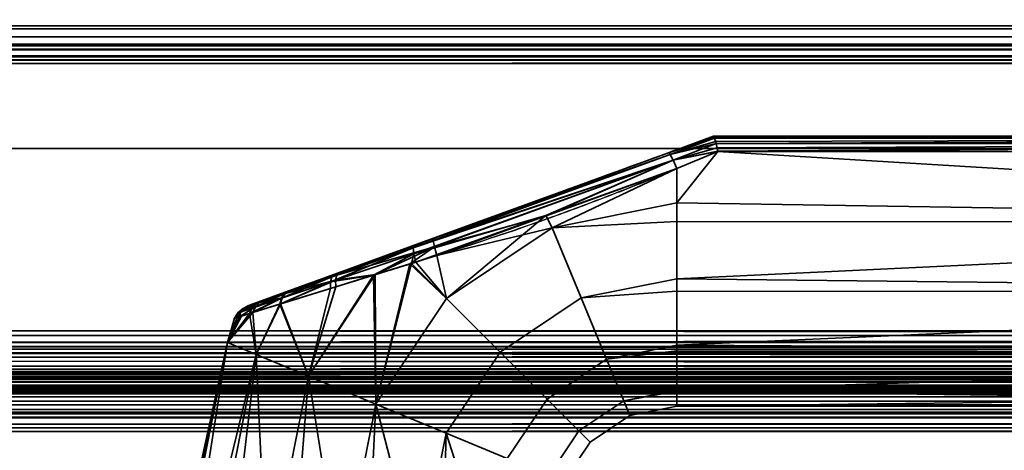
# Model space of a CAD drawing. Header units: millimetres. Extents: x -603 to 3703, y -120 to 193.
# Tile 712 of 938: x 2527 to 2608, y 45 to 81. Entities that reach past the tile are written whole.
import ezdxf

# ---------------------------------------------------------------- set-up
doc = ezdxf.new("R2010")
doc.units = ezdxf.units.MM
doc.layers.add('151', color=7, linetype='Continuous', true_color=0xffffff)

# ---------------------------------------------------------------- blocks, each defined once
blk = doc.blocks.new('UG_SURFACE_003')
at = {"layer": '151', "color": 252, "linetype": 'Continuous', "lineweight": 35}
for points in [[(3702.5, -35, 2213), (3702.5, 174.4, 2213), (2297.5, 174.4, 2213), (2297.5, -35, 2213)], [(2447.5, -35, 2063), (2447.5, 174.4, 2063), (3552.5, 174.4, 2063), (3552.5, -35, 2063)]]:
    blk.add_3dface(points, dxfattribs=at)
blk = doc.blocks.new('UG_SURFACE_162')
at = {"layer": '151', "color": 43, "linetype": 'Continuous', "lineweight": 35}
for points in [[(2580.316, 69.659, 1116.438), (2584, 71, 1115.949), (2584, 71, 1092.051), (2580.316, 69.659, 1091.562)], [(2584.07, 70.888, 1116.66), (2584.002, 71, 1116), (2580.316, 69.659, 1116.438)], [(2584.002, 71, 1116), (2584, 71, 1115.949), (2580.316, 69.659, 1116.438)], [(2580.316, 69.659, 1091.562), (2584.002, 71, 1092), (2584.07, 70.888, 1091.34)], [(2580.316, 69.659, 1091.562), (2584, 71, 1092.051), (2584.002, 71, 1092)], [(2584.081, 70.853, 1116.723), (2584.07, 70.888, 1116.66), (2580.316, 69.659, 1116.438)], [(2580.316, 69.659, 1091.562), (2584.07, 70.888, 1091.34), (2584.081, 70.853, 1091.277)], [(2580.316, 69.659, 1116.438), (2580.46, 69.517, 1117.27), (2584.081, 70.853, 1116.723)], [(2584.081, 70.853, 1091.277), (2580.46, 69.517, 1090.73), (2580.316, 69.659, 1091.562)], [(2584.087, 70.835, 1116.757), (2584.081, 70.853, 1116.723), (2580.46, 69.517, 1117.27)], [(2580.46, 69.517, 1090.73), (2584.081, 70.853, 1091.277), (2584.087, 70.835, 1091.243)], [(2584.169, 70.566, 1117.244), (2584.087, 70.835, 1116.757), (2580.46, 69.517, 1117.27)], [(2580.46, 69.517, 1090.73), (2584.087, 70.835, 1091.243), (2584.169, 70.566, 1090.757)], [(2679, 71, 1116), (2679, 71, 1092), (2584, 71, 1092.051), (2584, 71, 1115.949)], [(2679, 71, 1092), (2584.002, 71, 1092), (2584, 71, 1092.051)], [(2584, 71, 1115.949), (2584.002, 71, 1116), (2679, 71, 1116)], [(2679, 71, 1116), (2584.002, 71, 1116), (2584.07, 70.888, 1116.66)], [(2584.07, 70.888, 1091.34), (2584.002, 71, 1092), (2679, 71, 1092)], [(2584.07, 70.888, 1116.66), (2584.081, 70.853, 1116.723), (2679, 71, 1116)], [(2679, 71, 1092), (2584.081, 70.853, 1091.277), (2584.07, 70.888, 1091.34)], [(2679, 71, 1116), (2584.081, 70.853, 1116.723), (2584.087, 70.835, 1116.757)], [(2584.087, 70.835, 1091.243), (2584.081, 70.853, 1091.277), (2679, 71, 1092)], [(2584.087, 70.835, 1116.757), (2679, 70.847, 1116.764), (2679, 71, 1116)], [(2679, 71, 1092), (2679, 70.847, 1091.236), (2584.087, 70.835, 1091.243)], [(2679, 70.846, 1116.768), (2679, 70.847, 1116.764), (2584.087, 70.835, 1116.757)], [(2584.169, 70.566, 1090.757), (2584.087, 70.835, 1091.243), (2679, 70.847, 1091.236)], [(2679, 70.846, 1116.768), (2584.087, 70.835, 1116.757), (2584.169, 70.566, 1117.244)], [(2679, 70.847, 1091.236), (2584.206, 70.416, 1090.621), (2584.169, 70.566, 1090.757)], [(2584.169, 70.566, 1117.244), (2584.206, 70.416, 1117.379), (2679, 70.846, 1116.768)], [(2584.21, 70.399, 1090.607), (2584.206, 70.416, 1090.621), (2679, 70.847, 1091.236)], [(2679, 70.846, 1116.768), (2584.206, 70.416, 1117.379), (2584.21, 70.399, 1117.393)], [(2679, 70.847, 1091.236), (2679, 70.846, 1091.232), (2584.21, 70.399, 1090.607)], [(2584.21, 70.399, 1117.393), (2679, 70.415, 1117.411), (2679, 70.846, 1116.768)], [(2679, 70.846, 1091.232), (2679, 70.415, 1090.589), (2584.21, 70.399, 1090.607)], [(2584.206, 70.416, 1117.379), (2584.169, 70.566, 1117.244), (2580.46, 69.517, 1117.27)], [(2580.46, 69.517, 1090.73), (2584.169, 70.566, 1090.757), (2584.206, 70.416, 1090.621)], [(2580.46, 69.517, 1117.27), (2580.703, 69.056, 1117.949), (2584.206, 70.416, 1117.379)], [(2584.206, 70.416, 1090.621), (2580.703, 69.056, 1090.051), (2580.46, 69.517, 1090.73)], [(2584.21, 70.399, 1117.393), (2584.206, 70.416, 1117.379), (2580.703, 69.056, 1117.949)], [(2580.703, 69.056, 1090.051), (2584.206, 70.416, 1090.621), (2584.21, 70.399, 1090.607)], [(2584.289, 70.067, 1117.692), (2584.21, 70.399, 1117.393), (2580.703, 69.056, 1117.949)], [(2580.703, 69.056, 1090.051), (2584.21, 70.399, 1090.607), (2584.289, 70.067, 1090.308)], [(2580.703, 69.056, 1117.949), (2584.35, 69.783, 1117.84), (2584.289, 70.067, 1117.692)], [(2584.289, 70.067, 1090.308), (2584.35, 69.783, 1090.16), (2580.703, 69.056, 1090.051)], [(2679, 70.41, 1117.419), (2679, 70.415, 1117.411), (2584.21, 70.399, 1117.393)], [(2584.289, 70.067, 1090.308), (2584.21, 70.399, 1090.607), (2679, 70.415, 1090.589)], [(2679, 70.41, 1117.419), (2584.21, 70.399, 1117.393), (2584.289, 70.067, 1117.692)], [(2679, 70.415, 1090.589), (2584.35, 69.783, 1090.16), (2584.289, 70.067, 1090.308)], [(2584.289, 70.067, 1117.692), (2584.35, 69.783, 1117.84), (2679, 70.41, 1117.419)], [(2584.353, 69.769, 1090.154), (2584.35, 69.783, 1090.16), (2679, 70.415, 1090.589)], [(2679, 70.41, 1117.419), (2584.35, 69.783, 1117.84), (2584.353, 69.769, 1117.846)], [(2679, 70.415, 1090.589), (2679, 70.41, 1090.581), (2584.353, 69.769, 1090.154)], [(2584.353, 69.769, 1117.846), (2679, 69.769, 1117.846), (2679, 70.41, 1117.419)], [(2679, 70.41, 1090.581), (2679, 69.769, 1090.154), (2584.353, 69.769, 1090.154)], [(2580.46, 69.517, 1090.73), (2559.487, 61.9, 1091.085), (2559.549, 62.1, 1091.876)], [(2559.487, 61.9, 1091.085), (2580.46, 69.517, 1090.73), (2580.703, 69.056, 1090.051)], [(2559.549, 62.1, 1091.876), (2580.316, 69.659, 1091.562), (2580.46, 69.517, 1090.73)], [(2561.166, 62.689, 1116.361), (2580.316, 69.659, 1116.438), (2580.316, 69.659, 1091.562), (2559.549, 62.1, 1091.876)], [(2580.703, 69.056, 1117.949), (2580.46, 69.517, 1117.27), (2561.136, 62.488, 1117.182)], [(2561.166, 62.689, 1116.361), (2561.136, 62.488, 1117.182), (2580.46, 69.517, 1117.27)], [(2580.46, 69.517, 1117.27), (2580.316, 69.659, 1116.438), (2561.166, 62.689, 1116.361)], [(2584.353, 69.769, 1117.846), (2584.35, 69.783, 1117.84), (2580.703, 69.056, 1117.949)], [(2580.703, 69.056, 1090.051), (2584.35, 69.783, 1090.16), (2584.353, 69.769, 1090.154)], [(2580.703, 69.056, 1117.949), (2581, 68.361, 1118.352), (2584.353, 69.769, 1117.846)], [(2584.353, 69.769, 1090.154), (2581, 68.361, 1089.648), (2580.703, 69.056, 1090.051)], [(2679, 64.025, 1089), (2581, 65.568, 1089.082), (2584.353, 69.769, 1090.154)], [(2581, 65.568, 1089.082), (2581, 68.361, 1089.648), (2584.353, 69.769, 1090.154)], [(2584.353, 69.769, 1117.846), (2581, 65.568, 1118.918), (2679, 64.025, 1119)], [(2584.353, 69.769, 1117.846), (2581, 68.361, 1118.352), (2581, 65.568, 1118.918)], [(2679, 64.025, 1119), (2679, 69.769, 1117.846), (2584.353, 69.769, 1117.846)], [(2584.353, 69.769, 1090.154), (2679, 69.769, 1090.154), (2679, 64.025, 1089)], [(2580.703, 69.056, 1090.051), (2559.551, 61.419, 1090.427), (2559.487, 61.9, 1091.085)], [(2559.551, 61.419, 1090.427), (2580.703, 69.056, 1090.051), (2570.309, 64.529, 1089.831)], [(2561.136, 62.488, 1117.182), (2561.233, 61.986, 1117.857), (2580.703, 69.056, 1117.949)], [(2580.703, 69.056, 1117.949), (2561.233, 61.986, 1117.857), (2570.345, 64.501, 1118.304)], [(2580.703, 69.056, 1090.051), (2581, 68.361, 1089.648), (2570.309, 64.529, 1089.831)], [(2570.833, 63.546, 1089.082), (2570.309, 64.529, 1089.831), (2581, 68.361, 1089.648)], [(2570.345, 64.501, 1118.304), (2581, 68.361, 1118.352), (2580.703, 69.056, 1117.949)], [(2581, 68.361, 1118.352), (2570.345, 64.501, 1118.304), (2570.833, 63.546, 1118.918)], [(2581, 68.361, 1089.648), (2581, 65.568, 1089.082), (2570.833, 63.546, 1089.082)], [(2570.833, 63.546, 1118.918), (2581, 65.568, 1118.918), (2581, 68.361, 1118.352)], [(2570.833, 63.546, 1089.082), (2581, 65.568, 1089.082), (2581, 64.051, 1089.242)], [(2581, 64.051, 1118.758), (2581, 65.568, 1118.918), (2570.833, 63.546, 1118.918)], [(2679, 64.025, 1089), (2581, 64.051, 1089.242), (2581, 65.568, 1089.082)], [(2581, 65.568, 1118.918), (2581, 64.051, 1118.758), (2679, 64.025, 1119)], [(2570.309, 64.529, 1089.831), (2559.728, 60.737, 1090.011), (2559.551, 61.419, 1090.427)], [(2562.214, 57.786, 1089.082), (2559.728, 60.737, 1090.011), (2570.309, 64.529, 1089.831)], [(2561.233, 61.986, 1117.857), (2561.441, 61.275, 1118.263), (2570.345, 64.501, 1118.304)], [(2570.833, 63.546, 1118.918), (2570.345, 64.501, 1118.304), (2561.441, 61.275, 1118.263)], [(2570.309, 64.529, 1089.831), (2570.833, 63.546, 1089.082), (2562.214, 57.786, 1089.082)], [(2561.441, 61.275, 1118.263), (2562.214, 57.786, 1118.918), (2570.833, 63.546, 1118.918)], [(2573.207, 57.815, 1089.734), (2566.6, 53.4, 1089.734), (2562.214, 57.786, 1089.082), (2570.833, 63.546, 1089.082)], [(2570.833, 63.546, 1118.918), (2562.214, 57.786, 1118.918), (2566.6, 53.4, 1118.266), (2573.207, 57.815, 1118.266)], [(2570.833, 63.546, 1118.918), (2573.207, 57.815, 1118.266), (2581, 59.365, 1118.266), (2581, 64.051, 1118.758)], [(2581, 64.051, 1089.242), (2581, 59.365, 1089.734), (2573.207, 57.815, 1089.734), (2570.833, 63.546, 1089.082)], [(2679, 64.025, 1119), (2581, 64.051, 1118.758), (2581, 59.365, 1118.266)], [(2581, 59.365, 1089.734), (2581, 64.051, 1089.242), (2679, 64.025, 1089)], [(2581, 59.365, 1118.266), (2679, 58.277, 1117.865), (2679, 64.025, 1119)], [(2679, 64.025, 1089), (2679, 58.277, 1090.135), (2581, 59.365, 1089.734)], [(2549.402, 58.407, 1111.613), (2553.485, 59.894, 1114.336), (2561.166, 62.689, 1116.361), (2553.101, 59.754, 1093.847)], [(2561.166, 62.689, 1116.361), (2559.549, 62.1, 1091.876), (2553.101, 59.754, 1093.847)], [(2561.136, 62.488, 1117.182), (2561.166, 62.689, 1116.361), (2553.485, 59.894, 1114.336)], [(2559.487, 61.9, 1091.085), (2559.551, 61.419, 1090.427), (2552.756, 59.141, 1092.691)], [(2552.756, 59.141, 1092.691), (2552.875, 59.546, 1093.233), (2559.487, 61.9, 1091.085)], [(2559.487, 61.9, 1091.085), (2552.875, 59.546, 1093.233), (2553.101, 59.754, 1093.847)], [(2553.101, 59.754, 1093.847), (2559.549, 62.1, 1091.876), (2559.487, 61.9, 1091.085)], [(2561.233, 61.986, 1117.857), (2553.164, 59.278, 1115.516), (2556.408, 59.716, 1116.839)], [(2553.271, 59.687, 1114.964), (2553.164, 59.278, 1115.516), (2561.233, 61.986, 1117.857)], [(2553.485, 59.894, 1114.336), (2553.271, 59.687, 1114.964), (2561.136, 62.488, 1117.182)], [(2561.233, 61.986, 1117.857), (2561.136, 62.488, 1117.182), (2553.271, 59.687, 1114.964)], [(2556.408, 59.716, 1116.839), (2559.239, 60.593, 1117.64), (2561.233, 61.986, 1117.857)], [(2559.239, 60.593, 1117.64), (2561.441, 61.275, 1118.263), (2561.233, 61.986, 1117.857)], [(2552.756, 59.141, 1092.691), (2559.551, 61.419, 1090.427), (2556.274, 59.671, 1091.138)], [(2559.551, 61.419, 1090.427), (2559.349, 60.62, 1090.135), (2556.274, 59.671, 1091.138)], [(2561.441, 61.275, 1118.263), (2559.239, 60.593, 1117.64), (2562.214, 57.786, 1118.918)], [(2559.551, 61.419, 1090.427), (2559.728, 60.737, 1090.011), (2559.349, 60.62, 1090.135)], [(2556.454, 49.167, 1089.082), (2556.274, 59.671, 1091.138), (2559.349, 60.62, 1090.135)], [(2559.239, 60.593, 1117.64), (2556.408, 59.716, 1116.839), (2556.454, 49.167, 1118.918)], [(2559.349, 60.62, 1090.135), (2562.214, 57.786, 1089.082), (2556.454, 49.167, 1089.082)], [(2556.454, 49.167, 1118.918), (2562.214, 57.786, 1118.918), (2559.239, 60.593, 1117.64)], [(2562.214, 57.786, 1089.082), (2559.349, 60.62, 1090.135), (2559.728, 60.737, 1090.011)], [(2553.101, 59.754, 1093.847), (2547.381, 57.672, 1109.074), (2549.402, 58.407, 1111.613)], [(2547.381, 57.672, 1109.074), (2553.101, 59.754, 1093.847), (2549.346, 58.387, 1096.441)], [(2552.875, 59.546, 1093.233), (2552.756, 59.141, 1092.691), (2548.75, 57.795, 1095.602)], [(2548.75, 57.795, 1095.602), (2549.001, 58.166, 1096.001), (2552.875, 59.546, 1093.233)], [(2552.875, 59.546, 1093.233), (2549.001, 58.166, 1096.001), (2549.346, 58.387, 1096.441)], [(2549.402, 58.407, 1111.613), (2549.059, 58.186, 1112.056), (2553.271, 59.687, 1114.964)], [(2553.164, 59.278, 1115.516), (2553.271, 59.687, 1114.964), (2549.059, 58.186, 1112.056)], [(2549.346, 58.387, 1096.441), (2553.101, 59.754, 1093.847), (2552.875, 59.546, 1093.233)], [(2553.271, 59.687, 1114.964), (2553.485, 59.894, 1114.336), (2549.402, 58.407, 1111.613)], [(2550.974, 51.437, 1116.99), (2556.408, 59.716, 1116.839), (2553.18, 58.716, 1115.926)], [(2556.408, 59.716, 1116.839), (2550.974, 51.437, 1116.99), (2556.454, 49.167, 1118.918)], [(2556.454, 49.167, 1089.082), (2550.974, 51.437, 1091.01), (2556.274, 59.671, 1091.138)], [(2552.759, 58.586, 1092.285), (2556.274, 59.671, 1091.138), (2550.974, 51.437, 1091.01)], [(2556.274, 59.671, 1091.138), (2552.759, 58.586, 1092.285), (2552.756, 59.141, 1092.691)], [(2553.164, 59.278, 1115.516), (2553.18, 58.716, 1115.926), (2556.408, 59.716, 1116.839)], [(2548.613, 57.308, 1095.278), (2548.75, 57.795, 1095.602), (2552.756, 59.141, 1092.691)], [(2552.756, 59.141, 1092.691), (2552.759, 58.586, 1092.285), (2548.613, 57.308, 1095.278)], [(2548.675, 57.327, 1112.784), (2553.18, 58.716, 1115.926), (2553.164, 59.278, 1115.516)], [(2553.164, 59.278, 1115.516), (2548.809, 57.815, 1112.458), (2548.675, 57.327, 1112.784)], [(2550.974, 51.437, 1116.99), (2553.18, 58.716, 1115.926), (2548.675, 57.327, 1112.784)], [(2549.059, 58.186, 1112.056), (2548.809, 57.815, 1112.458), (2553.164, 59.278, 1115.516)], [(2573.207, 57.815, 1089.734), (2581, 59.365, 1089.734), (2581, 58.376, 1090.305)], [(2581, 58.376, 1117.695), (2581, 59.365, 1118.266), (2573.207, 57.815, 1118.266)], [(2679, 58.277, 1090.135), (2581, 58.376, 1090.305), (2581, 59.365, 1089.734)], [(2581, 59.365, 1118.266), (2581, 58.376, 1117.695), (2679, 58.277, 1117.865)], [(2549.346, 58.387, 1096.441), (2547.128, 57.58, 1099.384), (2546.033, 57.181, 1102.998), (2546.242, 57.257, 1106.238)], [(2546.242, 57.257, 1106.238), (2547.381, 57.672, 1109.074), (2549.346, 58.387, 1096.441)], [(2549.001, 58.166, 1096.001), (2548.75, 57.795, 1095.602), (2546.372, 56.992, 1098.879)], [(2546.372, 56.992, 1098.879), (2546.709, 57.348, 1099.121), (2549.001, 58.166, 1096.001)], [(2549.001, 58.166, 1096.001), (2546.709, 57.348, 1099.121), (2547.128, 57.58, 1099.384)], [(2547.381, 57.672, 1109.074), (2546.97, 57.441, 1109.363), (2549.059, 58.186, 1112.056)], [(2548.809, 57.815, 1112.458), (2549.059, 58.186, 1112.056), (2546.97, 57.441, 1109.363)], [(2547.128, 57.58, 1099.384), (2549.346, 58.387, 1096.441), (2549.001, 58.166, 1096.001)], [(2549.059, 58.186, 1112.056), (2549.402, 58.407, 1111.613), (2547.381, 57.672, 1109.074)], [(2548.613, 57.308, 1095.278), (2552.759, 58.586, 1092.285), (2550.974, 51.437, 1091.01)], [(2573.207, 57.815, 1118.266), (2575.274, 52.824, 1115.147), (2581, 53.963, 1115.147), (2581, 58.376, 1117.695)], [(2581, 58.376, 1090.305), (2581, 53.963, 1092.853), (2575.274, 52.824, 1092.853), (2573.207, 57.815, 1089.734)], [(2679, 58.277, 1117.865), (2581, 58.376, 1117.695), (2581, 53.963, 1115.147)], [(2581, 53.963, 1092.853), (2581, 58.376, 1090.305), (2679, 58.277, 1090.135)], [(2581, 53.963, 1115.147), (2679, 53.402, 1114.615), (2679, 58.277, 1117.865)], [(2679, 58.277, 1090.135), (2679, 53.402, 1093.385), (2581, 53.963, 1092.853)], [(2546.709, 57.348, 1099.121), (2546.372, 56.992, 1098.879), (2545.195, 56.594, 1102.889)], [(2545.195, 56.594, 1102.889), (2545.575, 56.943, 1102.941), (2546.709, 57.348, 1099.121)], [(2546.643, 57.084, 1109.63), (2545.419, 56.67, 1106.481), (2545.353, 56.295, 1107.104)], [(2545.353, 56.295, 1107.104), (2546.424, 56.629, 1109.854), (2546.643, 57.084, 1109.63)], [(2545.791, 57.02, 1106.364), (2545.419, 56.67, 1106.481), (2546.643, 57.084, 1109.63)], [(2546.709, 57.348, 1099.121), (2545.575, 56.943, 1102.941), (2546.033, 57.181, 1102.998)], [(2546.033, 57.181, 1102.998), (2545.575, 56.943, 1102.941), (2545.791, 57.02, 1106.364)], [(2546.242, 57.257, 1106.238), (2545.791, 57.02, 1106.364), (2546.97, 57.441, 1109.363)], [(2546.643, 57.084, 1109.63), (2546.97, 57.441, 1109.363), (2545.791, 57.02, 1106.364)], [(2545.791, 57.02, 1106.364), (2546.242, 57.257, 1106.238), (2546.033, 57.181, 1102.998)], [(2546.033, 57.181, 1102.998), (2547.128, 57.58, 1099.384), (2546.709, 57.348, 1099.121)], [(2546.142, 56.541, 1098.674), (2546.372, 56.992, 1098.879), (2548.75, 57.795, 1095.602)], [(2548.75, 57.795, 1095.602), (2548.613, 57.308, 1095.278), (2546.142, 56.541, 1098.674)], [(2546.142, 56.541, 1098.674), (2548.613, 57.308, 1095.278), (2546.691, 53.211, 1095.183)], [(2546.97, 57.441, 1109.363), (2547.381, 57.672, 1109.074), (2546.242, 57.257, 1106.238)], [(2546.424, 56.629, 1109.854), (2548.675, 57.327, 1112.784), (2548.809, 57.815, 1112.458)], [(2548.809, 57.815, 1112.458), (2546.643, 57.084, 1109.63), (2546.424, 56.629, 1109.854)], [(2546.691, 53.211, 1112.817), (2548.675, 57.327, 1112.784), (2546.424, 56.629, 1109.854)], [(2546.97, 57.441, 1109.363), (2546.643, 57.084, 1109.63), (2548.809, 57.815, 1112.458)], [(2548.675, 57.327, 1112.784), (2546.691, 53.211, 1112.817), (2550.974, 51.437, 1116.99)], [(2550.974, 51.437, 1091.01), (2546.691, 53.211, 1095.183), (2548.613, 57.308, 1095.278)], [(2566.6, 53.4, 1089.734), (2562.186, 46.793, 1089.734), (2556.454, 49.167, 1089.082), (2562.214, 57.786, 1089.082)], [(2562.214, 57.786, 1118.918), (2556.454, 49.167, 1118.918), (2562.186, 46.793, 1118.266), (2566.6, 53.4, 1118.266)], [(2575.274, 52.824, 1092.853), (2570.42, 49.58, 1092.853), (2566.6, 53.4, 1089.734), (2573.207, 57.815, 1089.734)], [(2573.207, 57.815, 1118.266), (2566.6, 53.4, 1118.266), (2570.42, 49.58, 1115.147), (2575.274, 52.824, 1115.147)], [(2544.348, 54.182, 1107.119), (2546.691, 53.211, 1112.817), (2546.424, 56.629, 1109.854)], [(2546.424, 56.629, 1109.854), (2545.353, 56.295, 1107.104), (2544.348, 54.182, 1107.119)], [(2544.348, 54.182, 1100.881), (2545.484, 56.335, 1100.914), (2546.142, 56.541, 1098.674)], [(2546.142, 56.541, 1098.674), (2546.691, 53.211, 1095.183), (2544.348, 54.182, 1100.881)], [(2544.916, 56.158, 1102.843), (2545.484, 56.335, 1100.914), (2544.348, 54.182, 1100.881)], [(2544.348, 54.182, 1107.119), (2545.353, 56.295, 1107.104), (2545.15, 56.231, 1106.582)], [(2544.348, 54.182, 1107.119), (2545.15, 56.231, 1106.582), (2544.916, 56.158, 1102.843)], [(2544.916, 56.158, 1102.843), (2545.15, 56.231, 1106.582), (2545.419, 56.67, 1106.481)], [(2545.419, 56.67, 1106.481), (2545.195, 56.594, 1102.889), (2544.916, 56.158, 1102.843)], [(2545.484, 56.335, 1100.914), (2544.916, 56.158, 1102.843), (2545.195, 56.594, 1102.889)], [(2545.419, 56.67, 1106.481), (2545.15, 56.231, 1106.582), (2545.353, 56.295, 1107.104)], [(2545.484, 56.335, 1100.914), (2545.195, 56.594, 1102.889), (2546.372, 56.992, 1098.879)], [(2545.575, 56.943, 1102.941), (2545.195, 56.594, 1102.889), (2545.419, 56.67, 1106.481)], [(2545.419, 56.67, 1106.481), (2545.791, 57.02, 1106.364), (2545.575, 56.943, 1102.941)], [(2546.372, 56.992, 1098.879), (2546.142, 56.541, 1098.674), (2545.484, 56.335, 1100.914)], [(2544.916, 56.158, 1102.843), (2544.348, 54.182, 1100.881), (2544.348, 54.182, 1107.119)], [(2544.348, 54.182, 1100.881), (2541.328, 39, 1100.881), (2541, 39, 1104)], [(2541, 39, 1104), (2544.348, 54.182, 1107.119), (2544.348, 54.182, 1100.881)], [(2541, 39, 1104), (2541.164, 39, 1105.559), (2544.348, 54.182, 1107.119)], [(2541.164, 39, 1105.559), (2541.328, 39, 1107.119), (2544.348, 54.182, 1107.119)], [(2546.691, 53.211, 1112.817), (2544.348, 54.182, 1107.119), (2541.328, 39, 1107.119), (2543.234, 39, 1111.4)], [(2541.959, 39, 1099.465), (2541.328, 39, 1100.881), (2544.348, 54.182, 1100.881)], [(2544.348, 54.182, 1100.881), (2546.691, 53.211, 1095.183), (2543.865, 39, 1095.183), (2541.959, 39, 1099.465)], [(2575.274, 52.824, 1092.853), (2581, 53.963, 1092.853), (2581, 53.516, 1093.467)], [(2581, 53.516, 1114.532), (2581, 53.963, 1115.147), (2575.274, 52.824, 1115.147)], [(2679, 53.402, 1093.385), (2581, 53.516, 1093.467), (2581, 53.963, 1092.853)], [(2581, 53.963, 1115.147), (2581, 53.516, 1114.532), (2679, 53.402, 1114.615)], [(2543.234, 39, 1111.4), (2543.865, 39, 1112.817), (2546.691, 53.211, 1112.817)], [(2546.691, 53.211, 1112.817), (2543.865, 39, 1112.817), (2547.348, 39, 1115.953)], [(2545.017, 39, 1094.146), (2543.865, 39, 1095.183), (2546.691, 53.211, 1095.183)], [(2546.691, 53.211, 1095.183), (2550.974, 51.437, 1091.01), (2548.5, 39, 1091.01), (2545.017, 39, 1094.146)], [(2547.348, 39, 1115.953), (2548.5, 39, 1116.99), (2550.974, 51.437, 1116.99), (2546.691, 53.211, 1112.817)], [(2570.42, 49.58, 1092.853), (2567.176, 44.726, 1092.853), (2562.186, 46.793, 1089.734), (2566.6, 53.4, 1089.734)], [(2566.6, 53.4, 1118.266), (2562.186, 46.793, 1118.266), (2567.176, 44.726, 1115.147), (2570.42, 49.58, 1115.147)], [(2575.274, 52.824, 1115.147), (2576.677, 49.437, 1110.101), (2581, 50.297, 1110.101), (2581, 53.516, 1114.532)], [(2581, 53.516, 1093.467), (2581, 50.297, 1097.899), (2576.677, 49.437, 1097.899), (2575.274, 52.824, 1092.853)], [(2679, 53.402, 1114.615), (2581, 53.516, 1114.532), (2581, 50.297, 1110.101)], [(2581, 50.297, 1097.899), (2581, 53.516, 1093.467), (2679, 53.402, 1093.385)], [(2581, 50.297, 1110.101), (2679, 50.144, 1109.746), (2679, 53.402, 1114.615)], [(2581, 50.297, 1097.899), (2679, 53.402, 1093.385), (2679, 50.144, 1098.254)], [(2576.677, 49.437, 1097.899), (2573.012, 46.988, 1097.899), (2570.42, 49.58, 1092.853), (2575.274, 52.824, 1092.853)], [(2575.274, 52.824, 1115.147), (2570.42, 49.58, 1115.147), (2573.012, 46.988, 1110.101), (2576.677, 49.437, 1110.101)], [(2550.974, 51.437, 1116.99), (2548.5, 39, 1116.99), (2552.957, 39, 1118.439)], [(2549.975, 39, 1090.53), (2548.5, 39, 1091.01), (2550.974, 51.437, 1091.01)], [(2550.974, 51.437, 1091.01), (2556.454, 49.167, 1089.082), (2554.432, 39, 1089.082), (2549.975, 39, 1090.53)], [(2552.957, 39, 1118.439), (2554.432, 39, 1118.918), (2556.454, 49.167, 1118.918), (2550.974, 51.437, 1116.99)], [(2576.677, 49.437, 1097.899), (2581, 50.297, 1097.899), (2581, 50.218, 1098.27)], [(2581, 50.218, 1109.73), (2581, 50.297, 1110.101), (2576.677, 49.437, 1110.101)], [(2576.677, 49.437, 1110.101), (2577.173, 48.239, 1104), (2581, 49, 1104), (2581, 50.218, 1109.73)], [(2581, 50.218, 1098.27), (2581, 49, 1104), (2577.173, 48.239, 1104), (2576.677, 49.437, 1097.899)], [(2679, 50.144, 1098.254), (2581, 50.218, 1098.27), (2581, 50.297, 1097.899)], [(2581, 50.297, 1110.101), (2581, 50.218, 1109.73), (2679, 50.144, 1109.746)], [(2679, 50.144, 1109.746), (2581, 50.218, 1109.73), (2581, 49, 1104)], [(2679, 49, 1104), (2581, 49, 1104), (2581, 50.218, 1098.27)], [(2581, 50.218, 1098.27), (2679, 50.144, 1098.254), (2679, 49, 1104)], [(2581, 49, 1104), (2679, 49, 1104), (2679, 50.144, 1109.746)], [(2556.454, 49.167, 1118.918), (2554.432, 39, 1118.918), (2559.093, 39, 1118.428)], [(2555.974, 39, 1089.244), (2554.432, 39, 1089.082), (2556.454, 49.167, 1089.082)], [(2556.454, 49.167, 1089.082), (2562.186, 46.793, 1089.734), (2560.635, 39, 1089.734), (2555.974, 39, 1089.244)], [(2559.093, 39, 1118.428), (2560.635, 39, 1118.266), (2562.186, 46.793, 1118.266), (2556.454, 49.167, 1118.918)], [(2573.012, 46.988, 1097.899), (2570.563, 43.323, 1097.899), (2567.176, 44.726, 1092.853), (2570.42, 49.58, 1092.853)], [(2570.42, 49.58, 1115.147), (2567.176, 44.726, 1115.147), (2570.563, 43.323, 1110.101), (2573.012, 46.988, 1110.101)], [(2577.173, 48.239, 1104), (2573.929, 46.071, 1104), (2573.012, 46.988, 1097.899), (2576.677, 49.437, 1097.899)], [(2576.677, 49.437, 1110.101), (2573.012, 46.988, 1110.101), (2573.929, 46.071, 1104), (2577.173, 48.239, 1104)], [(2562.186, 46.793, 1118.266), (2560.635, 39, 1118.266), (2564.694, 39, 1115.923)], [(2561.978, 39, 1090.51), (2560.635, 39, 1089.734), (2562.186, 46.793, 1089.734)], [(2562.186, 46.793, 1089.734), (2567.176, 44.726, 1092.853), (2566.037, 39, 1092.853), (2561.978, 39, 1090.51)], [(2564.694, 39, 1115.923), (2566.037, 39, 1115.147), (2567.176, 44.726, 1115.147), (2562.186, 46.793, 1118.266)], [(2573.929, 46.071, 1104), (2571.761, 42.827, 1104), (2570.563, 43.323, 1097.899), (2573.012, 46.988, 1097.899)], [(2573.012, 46.988, 1110.101), (2570.563, 43.323, 1110.101), (2571.761, 42.827, 1104), (2573.929, 46.071, 1104)]]:
    blk.add_3dface(points, dxfattribs=at)
blk = doc.blocks.new('UG_SURFACE_166')
at = {"layer": '151', "color": 252, "linetype": 'Continuous', "lineweight": 35}
for points in [[(3537.599, 79.766, 2046.099), (2462.401, 79.766, 2046.099), (2461.402, 79.098, 2047.098), (3538.598, 79.098, 2047.098)], [(3536.42, 80, 2044.92), (2463.58, 80, 2044.92), (2462.401, 79.766, 2046.099), (3537.599, 79.766, 2046.099)], [(2484.42, 80, 2024.08), (2463.58, 80, 2044.92), (3536.42, 80, 2044.92), (3515.58, 80, 2024.08)], [(3514.401, 79.766, 2022.901), (2485.599, 79.766, 2022.901), (2484.42, 80, 2024.08), (3515.58, 80, 2024.08)], [(3513.402, 79.098, 2021.902), (2486.598, 79.098, 2021.902), (2485.599, 79.766, 2022.901), (3514.401, 79.766, 2022.901)], [(3538.598, 79.098, 2047.098), (2461.402, 79.098, 2047.098), (2460.734, 78.099, 2047.765), (3539.266, 78.099, 2047.765)], [(3512.734, 78.099, 2021.235), (2487.266, 78.099, 2021.235), (2486.598, 79.098, 2021.902), (3513.402, 79.098, 2021.902)], [(3539.441, 77.521, 2047.941), (3539.266, 78.099, 2047.765), (2460.734, 78.099, 2047.765), (2460.559, 77.521, 2047.941)], [(3537.88, 77.525, 2046.38), (2462.12, 77.525, 2046.38), (2462.463, 78.037, 2046.037), (3537.537, 78.037, 2046.037)], [(3537.537, 78.037, 2046.037), (2462.463, 78.037, 2046.037), (2462.975, 78.38, 2045.525), (3537.025, 78.38, 2045.525)], [(3537.025, 78.38, 2045.525), (2462.975, 78.38, 2045.525), (2463.58, 78.5, 2044.92), (3536.42, 78.5, 2044.92)], [(2484.42, 78.5, 2024.08), (3515.58, 78.5, 2024.08), (3536.42, 78.5, 2044.92), (2463.58, 78.5, 2044.92)], [(3515.58, 78.5, 2024.08), (2484.42, 78.5, 2024.08), (2485.025, 78.38, 2023.475), (3514.975, 78.38, 2023.475)], [(3514.975, 78.38, 2023.475), (2485.025, 78.38, 2023.475), (2485.537, 78.037, 2022.963), (3514.463, 78.037, 2022.963)], [(3514.463, 78.037, 2022.963), (2485.537, 78.037, 2022.963), (2485.88, 77.525, 2022.62), (3514.12, 77.525, 2022.62)], [(2487.441, 77.521, 2021.059), (2487.266, 78.099, 2021.235), (3512.734, 78.099, 2021.235)], [(2487.441, 77.521, 2021.059), (3512.734, 78.099, 2021.235), (3512.559, 77.521, 2021.059)], [(2460.559, 77.521, 2047.941), (2460.5, 76.92, 2048), (3539.5, 76.92, 2048)], [(2460.559, 77.521, 2047.941), (3539.5, 76.92, 2048), (3539.441, 77.521, 2047.941)], [(3538, 76.92, 2046.5), (2462, 76.92, 2046.5), (2462.03, 77.228, 2046.47)], [(2462.03, 77.228, 2046.47), (2462.12, 77.525, 2046.38), (3537.88, 77.525, 2046.38), (3537.97, 77.228, 2046.47)], [(3537.97, 77.228, 2046.47), (3538, 76.92, 2046.5), (2462.03, 77.228, 2046.47)], [(3514.03, 77.228, 2022.53), (2485.88, 77.525, 2022.62), (2485.97, 77.228, 2022.53)], [(3514.03, 77.228, 2022.53), (3514.12, 77.525, 2022.62), (2485.88, 77.525, 2022.62)], [(2485.97, 77.228, 2022.53), (3514, 76.92, 2022.5), (3514.03, 77.228, 2022.53)], [(2485.97, 77.228, 2022.53), (2486, 76.92, 2022.5), (3514, 76.92, 2022.5)], [(3512.559, 77.521, 2021.059), (2487.5, 76.92, 2021), (2487.441, 77.521, 2021.059)], [(3512.559, 77.521, 2021.059), (3512.5, 76.92, 2021), (2487.5, 76.92, 2021)], [(2460.5, 76.92, 2048), (2460.5, 70, 2048), (3539.5, 70, 2048), (3539.5, 76.92, 2048)], [(2462, 76.92, 2046.5), (3538, 76.92, 2046.5), (3538, 70, 2046.5), (2462, 70, 2046.5)], [(2486, 51.58, 2022.5), (3514, 51.58, 2022.5), (3514, 76.92, 2022.5), (2486, 76.92, 2022.5)], [(2487.5, 51.58, 2021), (2487.5, 76.92, 2021), (3512.5, 76.92, 2021), (3512.5, 51.58, 2021)], [(2462, 70, 2046.5), (3538, 70, 2046.5), (3539.5, 70, 2048), (2460.5, 70, 2048)], [(3514, 51.58, 2022.5), (2486, 51.58, 2022.5), (2486.059, 50.979, 2022.441)], [(3513.941, 50.979, 2022.441), (3514, 51.58, 2022.5), (2486.059, 50.979, 2022.441)], [(2487.53, 51.272, 2020.97), (2487.5, 51.58, 2021), (3512.5, 51.58, 2021)], [(2487.53, 51.272, 2020.97), (3512.5, 51.58, 2021), (3512.47, 51.272, 2020.97)], [(2486.059, 50.979, 2022.441), (2486.234, 50.401, 2022.265), (3513.766, 50.401, 2022.265), (3513.941, 50.979, 2022.441)], [(3512.47, 51.272, 2020.97), (3512.38, 50.975, 2020.88), (2487.62, 50.975, 2020.88), (2487.53, 51.272, 2020.97)], [(3512.037, 50.463, 2020.537), (2487.963, 50.463, 2020.537), (2487.62, 50.975, 2020.88), (3512.38, 50.975, 2020.88)], [(3513.766, 50.401, 2022.265), (2486.234, 50.401, 2022.265), (2486.902, 49.402, 2021.598), (3513.098, 49.402, 2021.598)], [(3511.525, 50.12, 2020.025), (2488.475, 50.12, 2020.025), (2487.963, 50.463, 2020.537), (3512.037, 50.463, 2020.537)], [(3510.92, 50, 2019.42), (2489.08, 50, 2019.42), (2488.475, 50.12, 2020.025), (3511.525, 50.12, 2020.025)], [(2499.42, 50, 2009.08), (2489.08, 50, 2019.42), (3510.92, 50, 2019.42), (3500.58, 50, 2009.08)], [(3499.401, 49.766, 2007.901), (2500.599, 49.766, 2007.901), (2499.42, 50, 2009.08), (3500.58, 50, 2009.08)], [(3513.098, 49.402, 2021.598), (2486.902, 49.402, 2021.598), (2487.901, 48.734, 2020.599), (3512.099, 48.734, 2020.599)], [(3498.402, 49.098, 2006.902), (2501.598, 49.098, 2006.902), (2500.599, 49.766, 2007.901), (3499.401, 49.766, 2007.901)], [(3497.735, 48.099, 2006.234), (2502.265, 48.099, 2006.234), (2501.598, 49.098, 2006.902), (3498.402, 49.098, 2006.902)], [(3512.099, 48.734, 2020.599), (2487.901, 48.734, 2020.599), (2489.08, 48.5, 2019.42), (3510.92, 48.5, 2019.42)], [(2499.42, 48.5, 2009.08), (3500.58, 48.5, 2009.08), (3510.92, 48.5, 2019.42), (2489.08, 48.5, 2019.42)], [(3500.58, 48.5, 2009.08), (2499.42, 48.5, 2009.08), (2500.025, 48.38, 2008.475), (3499.975, 48.38, 2008.475)], [(3499.975, 48.38, 2008.475), (2500.025, 48.38, 2008.475), (2500.537, 48.037, 2007.963), (3499.463, 48.037, 2007.963)], [(3499.463, 48.037, 2007.963), (2500.537, 48.037, 2007.963), (2500.88, 47.525, 2007.62), (3499.12, 47.525, 2007.62)], [(3499.03, 47.228, 2007.53), (2500.88, 47.525, 2007.62), (2500.97, 47.228, 2007.53)], [(3499.03, 47.228, 2007.53), (3499.12, 47.525, 2007.62), (2500.88, 47.525, 2007.62)], [(2502.441, 47.521, 2006.059), (2502.265, 48.099, 2006.234), (3497.735, 48.099, 2006.234)], [(2502.441, 47.521, 2006.059), (3497.735, 48.099, 2006.234), (3497.559, 47.521, 2006.059)], [(3497.559, 47.521, 2006.059), (2502.5, 46.92, 2006), (2502.441, 47.521, 2006.059)], [(3497.559, 47.521, 2006.059), (3497.5, 46.92, 2006), (2502.5, 46.92, 2006)], [(2500.97, 47.228, 2007.53), (3499, 46.92, 2007.5), (3499.03, 47.228, 2007.53)], [(2500.97, 47.228, 2007.53), (2501, 46.92, 2007.5), (3499, 46.92, 2007.5)], [(2501, 7.25, 2007.5), (3499, 7.25, 2007.5), (3499, 46.92, 2007.5), (2501, 46.92, 2007.5)], [(2502.5, 7.25, 2006), (2502.5, 46.92, 2006), (3497.5, 46.92, 2006), (3497.5, 7.25, 2006)]]:
    blk.add_3dface(points, dxfattribs=at)
blk = doc.blocks.new('UG_SURFACE_195')
at = {"layer": '151', "color": 14, "linetype": 'Continuous', "lineweight": 35}
for points in [[(3509.5, 50.15, 2018), (3509.5, 55.15, 2018), (2490.5, 55.15, 2018), (2490.5, 50.15, 2018)], [(3509.5, 55.15, 2018), (3498.65, 55.15, 2007.15), (2501.35, 55.15, 2007.15), (2490.5, 55.15, 2018)], [(2501.259, 54.198, 2007.241), (3498.65, 55.15, 2007.15), (3498.824, 53.842, 2007.324)], [(2501.259, 54.198, 2007.241), (2501.35, 55.15, 2007.15), (3498.65, 55.15, 2007.15)], [(3498.824, 53.842, 2007.324), (2501.071, 53.631, 2007.429), (2501.259, 54.198, 2007.241)], [(3498.824, 53.842, 2007.324), (3498.914, 53.623, 2007.414), (2501.071, 53.631, 2007.429)], [(2500.857, 52.984, 2007.643), (2501.071, 53.631, 2007.429), (3498.914, 53.623, 2007.414)], [(2500.857, 52.984, 2007.643), (3498.914, 53.623, 2007.414), (3499.294, 52.695, 2007.794)], [(2500.034, 51.769, 2008.466), (3499.635, 52.268, 2008.135), (3500.282, 51.454, 2008.782)], [(2500.034, 51.769, 2008.466), (2500.365, 52.259, 2008.135), (3499.635, 52.268, 2008.135)], [(3499.294, 52.695, 2007.794), (2500.365, 52.259, 2008.135), (2500.857, 52.984, 2007.643)], [(3499.294, 52.695, 2007.794), (3499.635, 52.268, 2008.135), (2500.365, 52.259, 2008.135)], [(3500.282, 51.454, 2008.782), (2499.264, 51.185, 2009.236), (2500.034, 51.769, 2008.466)], [(3500.282, 51.454, 2008.782), (3500.731, 51.185, 2009.231), (2499.264, 51.185, 2009.236)], [(3501.971, 50.44, 2010.471), (2497.88, 50.517, 2010.62), (2498.616, 50.693, 2009.884)], [(2498.616, 50.693, 2009.884), (3500.731, 51.185, 2009.231), (3501.971, 50.44, 2010.471)], [(2498.616, 50.693, 2009.884), (2499.264, 51.185, 2009.236), (3500.731, 51.185, 2009.231)], [(3503.65, 50.15, 2012.15), (3509.5, 50.15, 2018), (2490.5, 50.15, 2018), (2496.35, 50.15, 2012.15)], [(2496.35, 50.15, 2012.15), (2497.88, 50.517, 2010.62), (3502.107, 50.417, 2010.607)], [(3502.107, 50.417, 2010.607), (3503.65, 50.15, 2012.15), (2496.35, 50.15, 2012.15)], [(3501.971, 50.44, 2010.471), (3502.107, 50.417, 2010.607), (2497.88, 50.517, 2010.62)]]:
    blk.add_3dface(points, dxfattribs=at)
blk = doc.blocks.new('UG_SURFACE_196')
at = {"layer": '151', "color": 7, "linetype": 'Continuous', "lineweight": 35}
for points in [[(3498.65, 55.15, 2007.15), (3498.65, 173.15, 2007.15), (2501.35, 173.15, 2007.15), (2501.35, 55.15, 2007.15)], [(2501.5, 55.15, 2007), (2501.5, 173.15, 2007), (3498.5, 173.15, 2007), (3498.5, 55.15, 2007)], [(3498.741, 54.198, 2007.241), (2501.35, 55.15, 2007.15), (2501.176, 53.842, 2007.324)], [(2501.321, 53.802, 2007.179), (2501.447, 54.75, 2007.053), (3498.539, 54.744, 2007.039)], [(2501.321, 53.802, 2007.179), (3498.539, 54.744, 2007.039), (3498.594, 54.17, 2007.094)], [(3498.741, 54.198, 2007.241), (3498.65, 55.15, 2007.15), (2501.35, 55.15, 2007.15)], [(3498.539, 54.744, 2007.039), (2501.447, 54.75, 2007.053), (2501.5, 55.15, 2007)], [(2501.5, 55.15, 2007), (3498.5, 55.15, 2007), (3498.539, 54.744, 2007.039)], [(2501.176, 53.842, 2007.324), (2500.969, 53.338, 2007.53), (3499.029, 53.331, 2007.529)], [(3498.594, 54.17, 2007.094), (2501.119, 53.311, 2007.381), (2501.321, 53.802, 2007.179)], [(3498.594, 54.17, 2007.094), (3498.881, 53.305, 2007.38), (2501.119, 53.311, 2007.381)], [(2501.176, 53.842, 2007.324), (3499.029, 53.331, 2007.529), (3498.741, 54.198, 2007.241)], [(3499.966, 51.769, 2008.466), (2500.969, 53.338, 2007.53), (2500.706, 52.695, 2007.794)], [(2500.837, 52.621, 2007.663), (2501.119, 53.311, 2007.381), (3498.881, 53.305, 2007.38)], [(2500.837, 52.621, 2007.663), (3498.881, 53.305, 2007.38), (3499.008, 52.92, 2007.508)], [(3499.966, 51.769, 2008.466), (3499.143, 52.984, 2007.643), (2500.969, 53.338, 2007.53)], [(3499.143, 52.984, 2007.643), (3499.029, 53.331, 2007.529), (2500.969, 53.338, 2007.53)], [(2500.706, 52.695, 2007.794), (2499.87, 51.645, 2008.63), (3500.125, 51.649, 2008.625)], [(3499.008, 52.92, 2007.508), (2500.333, 51.99, 2008.167), (2500.837, 52.621, 2007.663)], [(3499.008, 52.92, 2007.508), (3499.656, 51.963, 2008.156), (2500.333, 51.99, 2008.167)], [(2500.706, 52.695, 2007.794), (3500.125, 51.649, 2008.625), (3499.966, 51.769, 2008.466)], [(2499.718, 51.454, 2008.782), (2498.183, 50.532, 2010.318), (3501.82, 50.589, 2010.32)], [(3499.856, 51.668, 2008.356), (2499.178, 50.958, 2009.322), (2499.819, 51.343, 2008.681)], [(3499.856, 51.668, 2008.356), (3500.821, 50.935, 2009.321), (2499.178, 50.958, 2009.322)], [(3501.384, 50.693, 2009.884), (2499.87, 51.645, 2008.63), (2499.718, 51.454, 2008.782)], [(2499.718, 51.454, 2008.782), (3501.82, 50.589, 2010.32), (3501.384, 50.693, 2009.884)], [(2499.819, 51.343, 2008.681), (2500.333, 51.99, 2008.167), (3499.656, 51.963, 2008.156)], [(2499.819, 51.343, 2008.681), (3499.656, 51.963, 2008.156), (3499.856, 51.668, 2008.356)], [(3501.384, 50.693, 2009.884), (3500.125, 51.649, 2008.625), (2499.87, 51.645, 2008.63)], [(2498.079, 50.299, 2010.421), (2499.178, 50.958, 2009.322), (3500.821, 50.935, 2009.321)], [(2498.079, 50.299, 2010.421), (3500.821, 50.935, 2009.321), (3501.316, 50.559, 2009.816)], [(2490.5, 50.15, 2018), (2490.5, 50, 2018), (3509.5, 50, 2018), (3509.5, 50.15, 2018)], [(3509.5, 50.15, 2018), (3503.65, 50.15, 2012.15), (2496.35, 50.15, 2012.15), (2490.5, 50.15, 2018)], [(3509.5, 50, 2018), (2490.5, 50, 2018), (2496.35, 50, 2012.15), (3503.65, 50, 2012.15)], [(2498.029, 50.44, 2010.471), (2496.35, 50.15, 2012.15), (3503.65, 50.15, 2012.15)], [(3503.65, 50, 2012.15), (2496.35, 50, 2012.15), (2497.833, 50.256, 2010.667)], [(3501.316, 50.559, 2009.816), (2497.833, 50.256, 2010.667), (2498.079, 50.299, 2010.421)], [(3501.316, 50.559, 2009.816), (3502.179, 50.352, 2010.679), (2497.833, 50.256, 2010.667)], [(2497.833, 50.256, 2010.667), (3502.179, 50.352, 2010.679), (3503.65, 50, 2012.15)], [(2498.029, 50.44, 2010.471), (3503.65, 50.15, 2012.15), (3501.82, 50.589, 2010.32)], [(3501.82, 50.589, 2010.32), (2498.183, 50.532, 2010.318), (2498.029, 50.44, 2010.471)]]:
    blk.add_3dface(points, dxfattribs=at)
blk = doc.blocks.new('UG_SURFACE_197')
at = {"layer": '151', "color": 41, "linetype": 'Continuous', "lineweight": 35}
for points in [[(3498.65, 173.15, 2007.15), (3498.65, 55.15, 2007.15), (2501.35, 55.15, 2007.15), (2501.35, 173.15, 2007.15)], [(3509.5, 55.15, 2018), (3509.5, 89, 2018), (2490.5, 89, 2018), (2490.5, 55.15, 2018)], [(3498.65, 55.15, 2007.15), (3509.5, 55.15, 2018), (2490.5, 55.15, 2018), (2501.35, 55.15, 2007.15)]]:
    blk.add_3dface(points, dxfattribs=at)

msp = doc.modelspace()

# ---------------------------------------------------------------- linework, layer by layer
at = {"layer": '151', "color": 252, "linetype": 'Continuous', "lineweight": -3, "true_color": 0x939598}
for p, q in [((3536.42, 80, 2044.92), (2463.58, 80, 2044.92)), ((3515.58, 80, 2024.08), (2484.42, 80, 2024.08)), ((3536.42, 78.5, 2044.92), (2463.58, 78.5, 2044.92)), ((3515.58, 78.5, 2024.08), (2484.42, 78.5, 2024.08)), ((3539.5, 76.92, 2048), (2460.5, 76.92, 2048)), ((3538, 76.92, 2046.5), (2462, 76.92, 2046.5)), ((3514, 76.92, 2022.5), (2486, 76.92, 2022.5)), ((3512.5, 76.92, 2021), (2487.5, 76.92, 2021)), ((2584, 71, 1115.949), (2584, 71, 1092.051)), ((2679, 71, 1092), (2584.002, 71, 1092)), ((2584.002, 71, 1116), (2679, 71, 1116)), ((3539.5, 70, 2048), (2460.5, 70, 2048)), ((3538, 70, 2046.5), (2462, 70, 2046.5)), ((2679, 69.769, 1117.846), (2584.353, 69.769, 1117.846)), ((2584.353, 69.769, 1090.154), (2679, 69.769, 1090.154)), ((2490.5, 55.15, 2018), (3509.5, 55.15, 2018)), ((3509.5, 55.15, 2018), (2490.5, 55.15, 2018)), ((2501.35, 55.15, 2007.15), (3498.65, 55.15, 2007.15)), ((3498.65, 55.15, 2007.15), (2501.35, 55.15, 2007.15)), ((3498.5, 55.15, 2007), (2501.5, 55.15, 2007)), ((3514, 51.58, 2022.5), (2486, 51.58, 2022.5)), ((3512.5, 51.58, 2021), (2487.5, 51.58, 2021)), ((3510.92, 50, 2019.42), (2489.08, 50, 2019.42)), ((2490.5, 50.15, 2018), (3509.5, 50.15, 2018)), ((3509.5, 50.15, 2018), (2490.5, 50.15, 2018)), ((3509.5, 50, 2018), (2490.5, 50, 2018)), ((3503.65, 50.15, 2012.15), (2496.35, 50.15, 2012.15)), ((3503.65, 50.15, 2012.15), (2496.35, 50.15, 2012.15)), ((3503.65, 50, 2012.15), (2496.35, 50, 2012.15)), ((3500.58, 50, 2009.08), (2499.42, 50, 2009.08)), ((3510.92, 48.5, 2019.42), (2489.08, 48.5, 2019.42)), ((3500.58, 48.5, 2009.08), (2499.42, 48.5, 2009.08)), ((3499, 46.92, 2007.5), (2501, 46.92, 2007.5)), ((3497.5, 46.92, 2006), (2502.5, 46.92, 2006))]:
    msp.add_line(p, q, dxfattribs=at)
at = {"layer": '151', "color": 252, "linetype": 'Continuous', "lineweight": -3, "true_color": 0x939598, "extrusion": (0.934658, 0.340188, 0.103375)}
msp.add_arc((-819.062, 832.597, 2548.251), 2, 285.85564, 0, dxfattribs=at)
at = {"layer": '151', "color": 252, "linetype": 'Continuous', "lineweight": -3, "true_color": 0x939598, "extrusion": (0.934658, 0.340188, -0.103375)}
msp.add_arc((-819.062, 1363.574, 2319.999), 2, 360, 74.14436, dxfattribs=at)
at = {"layer": '151', "color": 252, "linetype": 'Continuous', "lineweight": -3, "true_color": 0x939598, "extrusion": (1, 0, 0)}
msp.add_arc((64, 1104, 2581), 15, 73.09721, 286.90279, dxfattribs=at)
at = {"layer": '151', "color": 252, "linetype": 'Continuous', "lineweight": -3, "true_color": 0x939598, "extrusion": (-0.34202, 0.939693, 0)}
for start_param, end_param in [(5.007398, 5.117253), (1.165933, 1.275787)]:
    msp.add_ellipse((2569.931, 65.879, 1104), major_axis=(35.717, 13), ratio=0.34202, start_param=start_param, end_param=end_param, dxfattribs=at)
at = {"layer": '151', "color": 252, "linetype": 'Continuous', "lineweight": -3, "true_color": 0x939598, "extrusion": (0.387206, -0.921993, 0)}
for start_param, end_param in [(1.176005, 1.275787), (5.007398, 5.10718)]:
    msp.add_ellipse((2570.615, 64, 1104), major_axis=(35.717, 15), ratio=0.387206, start_param=start_param, end_param=end_param, dxfattribs=at)
at = {"layer": '151', "color": 252, "linetype": 'Continuous', "lineweight": -3, "true_color": 0x939598}
for points in [[(2584, 71, 1115.949), (2584, 71, 1115.966), (2584.001, 71, 1115.983), (2584.002, 71, 1116)], [(2584.002, 71, 1092), (2584.001, 71, 1092.017), (2584, 71, 1092.034), (2584, 71, 1092.051)], [(2584.353, 69.769, 1090.154), (2584.206, 70.484, 1090.452), (2584.061, 71, 1091.202), (2584.002, 71, 1092)], [(2584.002, 71, 1116), (2584.061, 71, 1116.798), (2584.206, 70.484, 1117.548), (2584.353, 69.769, 1117.846)], [(3498.65, 55.15, 2007.15), (3166.217, 55.15, 2007.15), (2833.783, 55.15, 2007.15), (2501.35, 55.15, 2007.15)]]:
    msp.add_open_spline(points, degree=3, dxfattribs=at)
for points, knots in [([(2580.316, 69.659, 1091.562), (2576.985, 68.447, 1091.193), (2573.659, 67.236, 1091.147), (2567.007, 64.815, 1091.18), (2563.682, 63.605, 1091.261), (2558.703, 61.793, 1091.991), (2557.055, 61.193, 1092.344), (2553.874, 60.035, 1093.416), (2552.315, 59.467, 1094.149), (2549.534, 58.456, 1096.12), (2548.29, 58.003, 1097.38), (2546.951, 57.515, 1099.658), (2546.595, 57.386, 1100.478), (2546.114, 57.211, 1102.174), (2545.984, 57.163, 1103.077), (2545.976, 57.16, 1105.753), (2546.478, 57.343, 1107.522), (2548.264, 57.993, 1110.592), (2549.508, 58.446, 1111.855), (2552.283, 59.456, 1113.833), (2553.841, 60.023, 1114.57), (2557.021, 61.18, 1115.648), (2558.654, 61.775, 1116), (2563.629, 63.585, 1116.735), (2566.977, 64.804, 1116.82), (2573.646, 67.231, 1116.853), (2576.98, 68.445, 1116.807), (2580.316, 69.659, 1116.438)], [0, 0, 0, 0, 0.125, 0.125, 0.25, 0.25, 0.3125, 0.3125, 0.375, 0.375, 0.4375, 0.4375, 0.46875, 0.46875, 0.5, 0.5, 0.5625, 0.5625, 0.625, 0.625, 0.6875, 0.6875, 0.75, 0.75, 0.875, 0.875, 1, 1, 1, 1]), ([(2581, 68.361, 1118.352), (2579.257, 67.644, 1118.57), (2577.509, 66.939, 1118.681), (2573.999, 65.574, 1118.808), (2572.235, 64.916, 1118.824), (2568.689, 63.651, 1118.792), (2566.907, 63.044, 1118.744), (2563.329, 61.87, 1118.509), (2561.523, 61.297, 1118.319), (2557.969, 60.188, 1117.666), (2556.224, 59.651, 1117.205), (2552.847, 58.613, 1115.848), (2551.223, 58.114, 1114.949), (2548.365, 57.232, 1112.627), (2547.113, 56.843, 1111.181), (2545.356, 56.296, 1107.833), (2544.866, 56.142, 1105.944), (2544.854, 56.139, 1103.1), (2544.971, 56.175, 1102.138), (2545.42, 56.316, 1100.311), (2545.753, 56.419, 1099.43), (2546.62, 56.69, 1097.744), (2547.138, 56.851, 1096.968), (2548.322, 57.218, 1095.534), (2548.992, 57.426, 1094.873), (2551.124, 58.084, 1093.114), (2552.745, 58.582, 1092.203), (2556.114, 59.617, 1090.83), (2557.862, 60.155, 1090.359), (2563.223, 61.827, 1089.358), (2566.837, 62.991, 1089.226), (2572.195, 64.901, 1089.176), (2573.97, 65.564, 1089.192), (2577.499, 66.935, 1089.318), (2579.254, 67.642, 1089.43), (2581, 68.361, 1089.648)], [0, 0, 0, 0, 0.0625, 0.0625, 0.125, 0.125, 0.1875, 0.1875, 0.25, 0.25, 0.3125, 0.3125, 0.375, 0.375, 0.4375, 0.4375, 0.5, 0.5, 0.53125, 0.53125, 0.5625, 0.5625, 0.59375, 0.59375, 0.625, 0.625, 0.6875, 0.6875, 0.75, 0.75, 0.875, 0.875, 0.9375, 0.9375, 1, 1, 1, 1])]:
    msp.add_open_spline(points, degree=3, knots=knots, dxfattribs=at)

# ---------------------------------------------------------------- block references
for name in ['UG_SURFACE_196', 'UG_SURFACE_003', 'UG_SURFACE_197', 'UG_SURFACE_166', 'UG_SURFACE_162', 'UG_SURFACE_195']:
    msp.add_blockref(name, (0, 0), dxfattribs=at)

doc.saveas('drawing.dxf')
